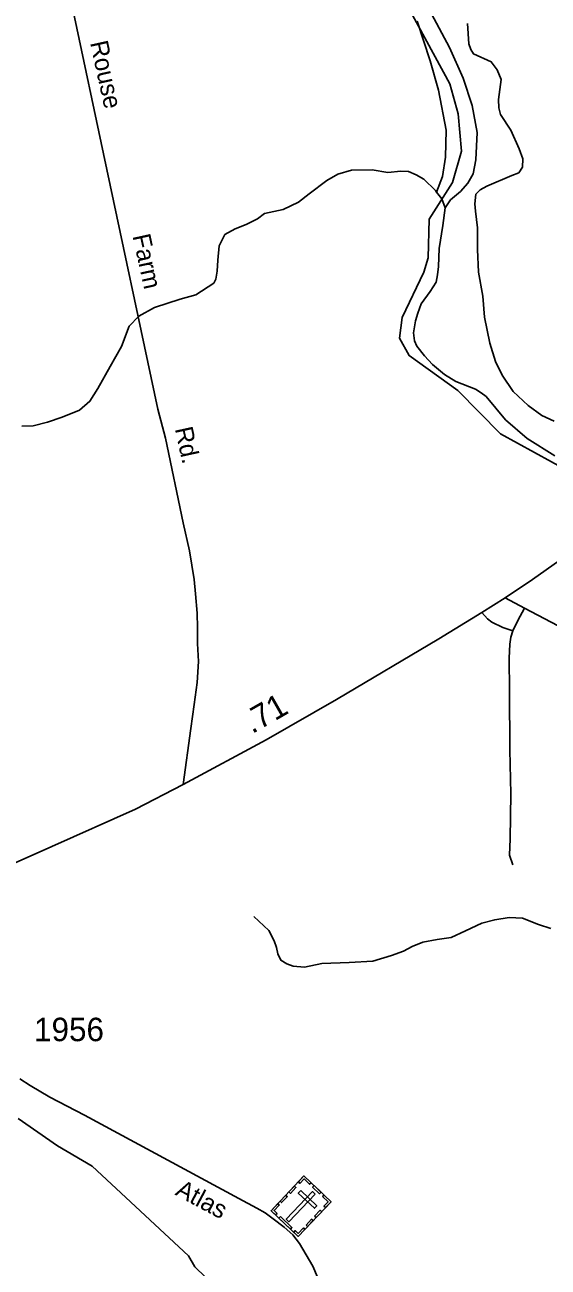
# Model space of a CAD drawing. Extents: x 2206922 to 2357709, y 510027 to 673830.
# Drawn here: x 2325732 to 2328516, y 523412 to 530025 of the extents above; entities that cross this region are included whole.
import ezdxf

# ---------------------------------------------------------------- set-up
doc = ezdxf.new("R2010")
doc.units = 0
for name, color, linetype in [('Exist Cultural Cemetery CELL', 7, 'Continuous'), ('Exist Hydrographic Creek Single Shore', 7, 'Continuous'), ('Exist Hydrographic Misc Water Feature', 7, 'Continuous'), ('Exist Hydrographic Pond Under 1500 Sq Ft', 7, 'Continuous'), ('Exist Road Non-System Type 51', 7, 'Continuous'), ('Exist Road Non-System Type 51 Label', 7, 'Continuous'), ('Exist Road Primary NC Attributed', 7, 'Continuous'), ('Exist Road Primary NC Service Mileage Hundredths English Label', 7, 'Continuous'), ('Exist Road Secondary Type 51 Attributed', 7, 'Continuous'), ('Exist Road Secondary Type 51 Label', 7, 'Continuous'), ('Exist Road Secondary Type 51 Number Label', 7, 'Continuous')]:
    doc.layers.add(name, color=color, linetype=linetype)

msp = doc.modelspace()

# ---------------------------------------------------------------- linework, layer by layer
at = {"layer": 'Exist Cultural Cemetery CELL'}
for points in [[(2327216.7, 523897.6), (2327361.2, 523760.7), (2327186.1, 523575.9), (2327041.6, 523712.8)], [(2327135.9, 523812.4), (2327165.7, 523843.8), (2327174, 523836), (2327144.2, 523804.5)], [(2327186.9, 523866.2), (2327195.1, 523858.4), (2327217.3, 523881.8), (2327246.7, 523853.9), (2327254.4, 523861.9), (2327216.7, 523897.6)], [(2327270.5, 523846.7), (2327308.1, 523811), (2327300.2, 523802.8), (2327262.6, 523838.4)], [(2327089.7, 523763.6), (2327119.4, 523795), (2327127.7, 523787.2), (2327097.9, 523755.8)], [(2327275.7, 523801.4), (2327262.1, 523814.2), (2327122.7, 523667), (2327136.2, 523654.2)], [(2327199.5, 523820.2), (2327186.7, 523806.6), (2327272.2, 523725.6), (2327285, 523739.2)], [(2327331.5, 523729.2), (2327323.2, 523737), (2327345.4, 523760.4), (2327315.9, 523788.3), (2327323.6, 523796.3), (2327361.2, 523760.6)], [(2327065.6, 523690.1), (2327073.5, 523698.4), (2327057.6, 523713.5), (2327085.4, 523742.9), (2327077.3, 523750.5), (2327041.6, 523712.9)], [(2327272.9, 523684), (2327302.7, 523715.4), (2327311, 523707.6), (2327281.2, 523676.2)], [(2327091.2, 523681.6), (2327152.8, 523623.2), (2327145, 523615), (2327083.4, 523673.3)], [(2327227.6, 523636.1), (2327257.3, 523667.6), (2327265.6, 523659.8), (2327235.8, 523628.3)], [(2327162.1, 523598.7), (2327170, 523607), (2327185.9, 523591.9), (2327213.7, 523621.2), (2327221.8, 523613.5), (2327186.1, 523575.9)]]:
    msp.add_lwpolyline(points, close=True, dxfattribs=at)
at = {"layer": 'Exist Hydrographic Creek Single Shore'}
msp.add_lwpolyline([(2328623.7, 527649), (2328262.9, 527847.9), (2328035.9, 528078.3), (2327775.9, 528264.7), (2327724.8, 528357.8), (2327739.8, 528466.7), (2327853.8, 528707.6), (2327877.8, 528784), (2327883.7, 528991), (2328006.7, 529186.3), (2328054.7, 529352.4), (2328036.7, 529551.7), (2327992.8, 529710.8), (2327737.7, 530182.9)], dxfattribs=at)
at = {"layer": 'Exist Hydrographic Misc Water Feature'}
for points in [[(2327894.6, 530083.7), (2327990.3, 529904.8), (2328064, 529741.7), (2328111.5, 529596.2), (2328139, 529452.6), (2328130.8, 529306.6), (2328117.5, 529232.5), (2328087.9, 529182.2), (2328050.4, 529137.8), (2327997.1, 529093.3), (2327967.6, 529051)], [(2327922.5, 529134.5), (2327953.8, 529216.7), (2327970.5, 529320.8), (2327972.9, 529464.8), (2327932.7, 529676.3), (2327889, 529833.7), (2327818.7, 530044.9)], [(2328086.7, 530031.7), (2328094.1, 529923.8), (2328104.3, 529894), (2328118.5, 529870.2), (2328213, 529827.3), (2328245.4, 529785.6), (2328265.9, 529733.9), (2328251, 529627.7), (2328253.4, 529583.8), (2328262, 529547.9), (2328316.8, 529464.5), (2328362.1, 529365), (2328380.6, 529311.3), (2328378.9, 529267.3), (2328359.2, 529237.1), (2328323.6, 529222.7), (2328190.3, 529165.3), (2328154.2, 529146.9), (2328130.6, 529122.7), (2328125.3, 529072.7), (2328129.6, 529032.7), (2328140.4, 528944.9), (2328139.8, 528829), (2328145, 528709.1), (2328168.5, 528581.4), (2328177.6, 528469.5), (2328205, 528329.9), (2328236.2, 528232.3), (2328271.1, 528160.7), (2328329.7, 528073.4), (2328410.5, 527998.2), (2328483.1, 527945.1), (2328547.5, 527915.8)], [(2327922.5, 529134.5), (2327916.5, 529142.3), (2327854, 529203.6), (2327813.8, 529227.2), (2327773.6, 529244.8), (2327731.6, 529246.3), (2327663.5, 529239.6), (2327579.4, 529252.7), (2327469.5, 529251.5), (2327397.7, 529230.7), (2327338.3, 529196.1), (2327245, 529125.2), (2327187.6, 529080.5), (2327106, 529041.7), (2327006.3, 529020.6), (2326968.8, 528992.3), (2326908.9, 528961.6), (2326851.3, 528939), (2326795.7, 528908.4), (2326766.2, 528848.1), (2326759, 528772.1), (2326755.7, 528714.1), (2326748.1, 528672), (2326736.4, 528649.9), (2326641.3, 528587), (2326557.4, 528564), (2326421.9, 528520.6), (2326338.4, 528473.7), (2326287.2, 528421.2), (2326246.2, 528312.8), (2326185.5, 528206.2), (2326120.7, 528089.6), (2326077.4, 528021.2), (2326022, 527974.6), (2325930.4, 527935.7), (2325852.7, 527910.8), (2325775.2, 527889.9), (2325715.3, 527889.3)], [(2327967.6, 529051), (2327951, 529098.8), (2327922.5, 529134.5)], [(2327967.6, 529051), (2327956.5, 528956.9), (2327935.8, 528834.7), (2327932.7, 528738.8), (2327927.2, 528694.7), (2327919.8, 528654.7), (2327888.2, 528606.3), (2327841.1, 528539.9), (2327823.4, 528489.7), (2327810.1, 528449.6), (2327798.8, 528385.5), (2327805.2, 528343.6), (2327817.5, 528313.7), (2327858.1, 528262.2), (2327900.5, 528216.7), (2327964.9, 528163.4), (2328025.6, 528126.1), (2328129.8, 528085.2), (2328159.9, 528065.6), (2328186.2, 528045.8), (2328289.5, 527923), (2328404.5, 527822.3), (2328551.6, 527729.9)], [(2328530.4, 525215), (2328464.2, 525236.3), (2328379.9, 525269.3), (2328308, 525272.6), (2328232.1, 525261.8), (2328162.4, 525243), (2328076.9, 525202.1), (2327999.4, 525167.2), (2327925.5, 525156.5), (2327849.5, 525141.7), (2327791.9, 525119.1), (2327746.3, 525094.6), (2327682.6, 525071.9), (2327582.7, 525040.9), (2327457, 525033.5), (2327311, 525028), (2327219.3, 525009), (2327159.3, 525014.3), (2327125.2, 525026), (2327093, 525045.7), (2327076.8, 525079.4), (2327070.3, 525113.3), (2327058, 525149.2), (2327029.3, 525204.8), (2326950.5, 525278)]]:
    msp.add_lwpolyline(points, dxfattribs=at)
at = {"layer": 'Exist Hydrographic Pond Under 1500 Sq Ft'}
msp.add_lwpolyline([(2326423.7, 521512.4), (2326639.9, 521567.1), (2326772.7, 521618.4), (2326788.7, 521651.8), (2326920.8, 521726.1), (2326953.8, 521809.5), (2327127.7, 521855.8), (2327264.9, 522255.1), (2327237.8, 522447.7), (2327169.7, 522638.5), (2326914.8, 523094.3), (2326804.7, 523250.7), (2326636.8, 523414.5), (2326602.8, 523472.2), (2326089.7, 523950.3), (2325904.8, 524057.8), (2325695.8, 524203.6)], dxfattribs=at)
at = {"layer": 'Exist Road Non-System Type 51'}
for points in [[(2325841.1, 530794.2), (2326149.2, 529338), (2326439.7, 527978.6), (2326480.6, 527824.7), (2326574.3, 527375), (2326607.9, 527225.3), (2326632.9, 527073.1), (2326640.3, 526995.8), (2326647.8, 526893.5), (2326650.9, 526815.3), (2326650.9, 526732.1), (2326655.3, 526636.6), (2326647.8, 526524.4), (2326632.9, 526407.1), (2326614, 526279.8), (2326573.6, 525982.2)], [(2328328.2, 526799.7), (2328274.4, 526817.7), (2328216.1, 526844.6), (2328193.7, 526862.5), (2328164, 526896.3)], [(2328389.7, 526920.7), (2328355.1, 526853.5), (2328328.2, 526799.7)], [(2328328.2, 526799.7), (2328317, 526766.1), (2328312.5, 526728), (2328308, 526654), (2328310.3, 526479.1), (2328312.5, 526165.2), (2328317, 525932), (2328314.7, 525692), (2328310.3, 525604.6), (2328328.2, 525553)]]:
    msp.add_lwpolyline(points, dxfattribs=at)
at = {"layer": 'Exist Road Primary NC Attributed'}
for points in [[(2330705.8, 528771.8), (2330298.6, 528450.3), (2330154, 528336.8), (2329529.5, 527854.4), (2328972, 527454.4), (2328433.5, 527073.3), (2328287.8, 526974.6)], [(2328287.8, 526974.6), (2328164, 526896.3), (2327934.9, 526757.1), (2327390.3, 526434.2), (2327015.7, 526220), (2326573.6, 525982.2), (2326321, 525850.8), (2325875.1, 525652.1), (2325550.9, 525506.8), (2324989, 525250.3)]]:
    msp.add_lwpolyline(points, dxfattribs=at)
at = {"layer": 'Exist Road Secondary Type 51 Attributed'}
for points in [[(2328673.3, 526770.6), (2328389.7, 526920.7), (2328287.8, 526974.6)], [(2327314, 523300.1), (2327264.2, 523416.9), (2327192.9, 523538), (2327158.3, 523583.5), (2327110.7, 523624.6), (2327052.4, 523670), (2327010.2, 523701.4), (2326965.9, 523726.2), (2326870.7, 523778.2), (2326669.7, 523886.3), (2326048.1, 524220.5), (2325864.3, 524317.9), (2325760.6, 524378.4), (2325704.3, 524415.2)]]:
    msp.add_lwpolyline(points, dxfattribs=at)

# ---------------------------------------------------------------- texts
at = {"layer": 'Exist Road Non-System Type 51 Label'}
for s, p in [('Rouse', (2326078.2, 529929.9)), ('Farm', (2326304, 528901.4)), ('Rd.', (2326529.3, 527875.1))]:
    msp.add_text(s, height=95, rotation=282.38202, dxfattribs=at).set_placement(p)
at = {"layer": 'Exist Road Primary NC Service Mileage Hundredths English Label'}
msp.add_text('.71', height=125, rotation=29.77084, dxfattribs=at).set_placement((2326940.7, 526249))
at = {"layer": 'Exist Road Secondary Type 51 Label'}
msp.add_text('Atlas', height=95, rotation=331.93216, dxfattribs=at).set_placement((2326526.7, 523799.1))
at = {"layer": 'Exist Road Secondary Type 51 Number Label'}
msp.add_text('1956', height=125, dxfattribs=at).set_placement((2325780.6, 524615.1))

doc.saveas('drawing.dxf')
